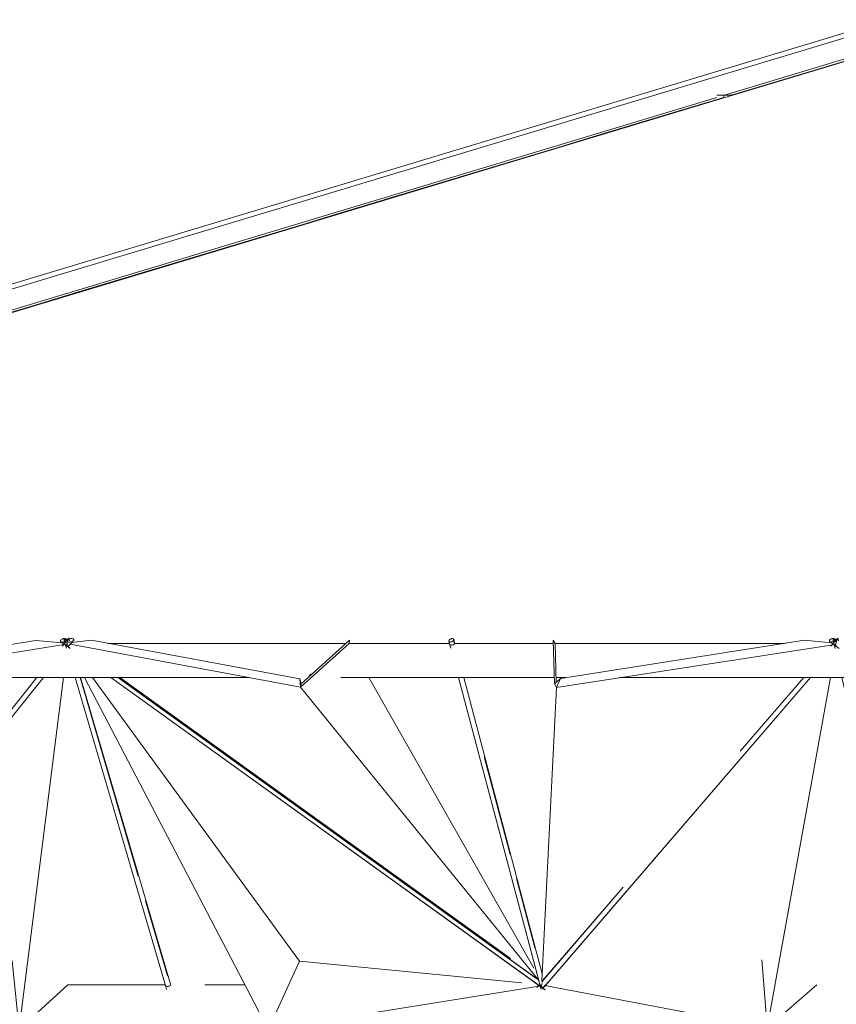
# Model space of a CAD drawing. Header units: inches. Extents: x 424 to 2043, y -237 to 445.
# Tile 294 of 656: x 677 to 687, y 224 to 235. Entities that reach past the tile are written whole.
import ezdxf

# ---------------------------------------------------------------- set-up
doc = ezdxf.new("R2010")
doc.units = ezdxf.units.IN
doc.header["$MEASUREMENT"] = 0
for name, color, linetype, lineweight in [('A-FLOR', 192, 'Continuous', 9), ('A-GENM', 13, 'Continuous', 9), ('A-GLAZ-CURT', 52, 'Continuous', 9), ('A-GLAZ-CWMG', 51, 'Continuous', 9), ('A-ROOF', 132, 'Continuous', 9)]:
    doc.layers.add(name, color=color, linetype=linetype, lineweight=lineweight)

# ---------------------------------------------------------------- blocks, each defined once
blk = doc.blocks.new('Generic Models 2 - Generic Models 2-140614-North')
at = {"layer": 'A-GENM'}
for p, q in [((104.464, 24.91), (80.826, 17.788)), ((104.609, 24.896), (81.016, 17.788)), ((102.541, 24.026), (104.572, 24.638)), ((81.335, 17.637), (102.453, 24))]:
    blk.add_line(p, q, dxfattribs=at)
blk = doc.blocks.new('Rectangular Mullion - 50 x 150mm-137298-North')
at = {"layer": 'A-GLAZ-CWMG'}
blk.add_line((104.147, 24.485), (103.639, 24.332), dxfattribs=at)
blk = doc.blocks.new('Rectangular Mullion - 50 x 150mm-137299-North')
at = {"layer": 'A-GLAZ-CWMG'}
blk.add_line((103.131, 24.179), (102.623, 24.026), dxfattribs=at)
blk = doc.blocks.new('Rectangular Mullion - 50 x 150mm-137300-North')
at = {"layer": 'A-GLAZ-CWMG'}
blk.add_line((102.535, 24), (102.115, 23.873), dxfattribs=at)
blk = doc.blocks.new('Rectangular Mullion - 50 x 150mm-137301-North')
at = {"layer": 'A-GLAZ-CWMG'}
blk.add_line((102.115, 23.873), (101.607, 23.72), dxfattribs=at)
blk = doc.blocks.new('Rectangular Mullion - 50 x 150mm-137302-North')
at = {"layer": 'A-GLAZ-CWMG'}
blk.add_line((95.513, 21.884), (95.005, 21.731), dxfattribs=at)
blk = doc.blocks.new('Rectangular Mullion - 50 x 150mm-137303-North')
at = {"layer": 'A-GLAZ-CWMG'}
blk.add_line((94.57, 21.6), (94.498, 21.578), dxfattribs=at)
blk = doc.blocks.new('Rectangular Mullion - 50 x 150mm-137304-North')
at = {"layer": 'A-GLAZ-CWMG'}
blk.add_line((94.498, 21.578), (93.99, 21.425), dxfattribs=at)
blk = doc.blocks.new('Rectangular Mullion - 50 x 150mm-137309-North')
at = {"layer": 'A-GLAZ-CWMG'}
blk.add_line((95.005, 21.731), (94.57, 21.6), dxfattribs=at)
blk = doc.blocks.new('Rectangular Mullion - 50 x 150mm-137349-North')
at = {"layer": 'A-GLAZ-CWMG'}
for p in [(102.631, 24.022), (102.642, 24.025)]:
    blk.add_line(p, (102.631, 24.025), dxfattribs=at)
blk = doc.blocks.new('Rectangular Mullion - 50 x 150mm-137363-North')
at = {"layer": 'A-GLAZ-CWMG'}
for p, q in [((102.535, 24.025), (102.453, 24.025)), ((102.535, 23.993), (102.535, 24.025)), ((102.615, 24.025), (102.535, 24.025)), ((102.615, 24.025), (102.615, 24.017))]:
    blk.add_line(p, q, dxfattribs=at)
blk = doc.blocks.new('Rectangular Mullion - 50 x 150mm-137437-North')
at = {"layer": 'A-GLAZ-CWMG'}
for p, q in [((102.532, 24.026), (102.615, 24.026)), ((102.615, 24.026), (102.631, 24.026)), ((102.615, 24.026), (102.615, 24.017)), ((102.631, 24.026), (102.631, 24.022))]:
    blk.add_line(p, q, dxfattribs=at)
blk = doc.blocks.new('Family2 - Family2-157027-North')
at = {"layer": 'A-GLAZ-CURT'}
for p, q in [((94.85, 17.661), (94.812, 17.612)), ((94.849, 17.658), (94.827, 17.631)), ((94.855, 17.635), (94.849, 17.658)), ((94.862, 17.631), (94.854, 17.66)), ((94.797, 17.594), (94.777, 17.569)), ((91.657, 13.594), (94.556, 17.199)), ((94.479, 17.199), (93.678, 16.203)), ((94.791, 17.199), (94.269, 13.078)), ((94.791, 17.199), (94.269, 13.078)), ((94.927, 17.199), (95.986, 13.592)), ((95.667, 14.873), (94.984, 17.199)), ((96.044, 13.608), (94.989, 17.199)), ((92.735, 15.03), (91.616, 13.639)), ((96.01, 13.706), (95.752, 14.583)), ((94.189, 13.88), (94.269, 13.078)), ((94.269, 13.078), (94.189, 13.88)), ((91.593, 13.585), (91.653, 13.542)), ((94.269, 13.078), (91.651, 13.591)), ((94.269, 13.078), (91.651, 13.591)), ((94.269, 13.078), (94.842, 13.6)), ((94.269, 13.078), (94.842, 13.6)), ((95.986, 13.592), (96, 13.544)), ((96.049, 13.592), (96.044, 13.608)), ((92.129, 13.2), (97.206, 9.552)), ((97.137, 9.66), (92.211, 13.2)), ((96.736, 9.963), (92.231, 13.2)), ((95.078, 13.2), (97.118, 9.741)), ((96.101, 13.2), (97.15, 9.63)), ((97.182, 9.734), (96.164, 13.2)), ((97.144, 9.652), (94.269, 13.078)), ((97.144, 9.652), (94.269, 13.078)), ((96.551, 11.865), (96.311, 12.679)), ((96.956, 10.484), (96.929, 10.578)), ((97.203, 9.661), (97.2, 9.674))]:
    blk.add_line(p, q, dxfattribs=at)
blk.add_ellipse((96.015, 13.6), major_axis=(0.0288, 0.0085), ratio=0.69194, start_param=3.060806, end_param=5.476935, dxfattribs=at)
for points, knots in [([(94.849, 17.658), (94.848, 17.657), (94.847, 17.655), (94.845, 17.651), (94.844, 17.647), (94.843, 17.643), (94.841, 17.639), (94.84, 17.634), (94.839, 17.63), (94.838, 17.626), (94.837, 17.622), (94.836, 17.619), (94.835, 17.615), (94.834, 17.611), (94.833, 17.607), (94.833, 17.603), (94.832, 17.599), (94.831, 17.595), (94.83, 17.591), (94.83, 17.587), (94.829, 17.583), (94.829, 17.58), (94.829, 17.579)], [0, 0, 0, 0, 0.0416667, 0.0833333, 0.125, 0.1458333, 0.1666667, 0.2083333, 0.2291667, 0.25, 0.2708333, 0.2916667, 0.3125, 0.3333333, 0.3541667, 0.375, 0.3958333, 0.4166667, 0.4375, 0.4583333, 0.4791667, 0.4980904, 0.4980904, 0.4980904, 0.4980904]), ([(94.854, 17.66), (94.854, 17.66), (94.853, 17.661), (94.853, 17.662), (94.852, 17.662), (94.851, 17.662), (94.85, 17.661), (94.849, 17.659), (94.849, 17.658)], [0.807618, 0.807618, 0.807618, 0.807618, 0.8333333, 0.8541667, 0.875, 0.9166667, 0.9583333, 1, 1, 1, 1]), ([(94.828, 17.572), (94.828, 17.572), (94.827, 17.57), (94.827, 17.568), (94.827, 17.565), (94.827, 17.563), (94.826, 17.563)], [0.53695113, 0.53695113, 0.53695113, 0.53695113, 0.54166667, 0.5625, 0.58333333, 0.5933141, 0.5933141, 0.5933141, 0.5933141]), ([(97.152, 9.626), (97.151, 9.627), (97.15, 9.629), (97.15, 9.631), (97.149, 9.633)], [0.77676599, 0.77676599, 0.77676599, 0.77676599, 0.79166667, 0.8255506, 0.8255506, 0.8255506, 0.8255506]), ([(97.153, 9.622), (97.153, 9.623), (97.152, 9.624), (97.152, 9.625), (97.152, 9.626)], [0.75, 0.75, 0.75, 0.75, 0.77083333, 0.77554916, 0.77554916, 0.77554916, 0.77554916]), ([(97.168, 9.593), (97.168, 9.594), (97.166, 9.596), (97.165, 9.599), (97.164, 9.599)], [0.58333333, 0.58333333, 0.58333333, 0.58333333, 0.60416667, 0.62112109, 0.62112109, 0.62112109, 0.62112109]), ([(97.178, 9.58), (97.177, 9.581), (97.176, 9.582), (97.175, 9.584), (97.174, 9.585)], [0.50785841, 0.50785841, 0.50785841, 0.50785841, 0.52083333, 0.53778775, 0.53778775, 0.53778775, 0.53778775])]:
    blk.add_open_spline(points, degree=3, knots=knots, dxfattribs=at)
for points in [[(94.828, 17.579), (94.828, 17.578), (94.828, 17.578), (94.828, 17.577)], [(97.16, 9.607), (97.159, 9.61), (97.157, 9.612), (97.156, 9.614)]]:
    blk.add_open_spline(points, degree=3, dxfattribs=at)
blk = doc.blocks.new('Family2 - Family2-157029-North')
at = {"layer": 'A-GLAZ-CURT'}
for p, q in [((100.401, 13.64), (100.398, 13.637)), ((100.418, 13.661), (100.401, 13.64)), ((100.364, 13.594), (100.342, 13.567)), ((97.224, 9.594), (100.124, 13.2)), ((100.047, 13.2), (99.336, 12.316)), ((100.348, 13.2), (99.739, 9.09)), ((100.348, 13.2), (99.739, 9.09)), ((100.482, 13.2), (101.437, 9.592)), ((101.495, 9.608), (100.544, 13.2)), ((100.76, 12.362), (100.64, 12.815)), ((101.112, 11.034), (100.892, 11.863)), ((98.284, 11.008), (97.182, 9.637)), ((101.423, 9.857), (101.262, 10.465)), ((99.679, 9.887), (99.739, 9.09)), ((99.739, 9.09), (99.679, 9.887)), ((97.159, 9.586), (97.219, 9.541)), ((99.739, 9.09), (97.216, 9.592)), ((99.739, 9.09), (97.216, 9.592)), ((99.739, 9.09), (100.326, 9.6)), ((99.739, 9.09), (100.326, 9.6)), ((100.326, 9.6), (100.327, 9.622)), ((101.437, 9.592), (101.45, 9.542)), ((101.499, 9.592), (101.495, 9.608)), ((97.674, 9.2), (102.539, 5.552)), ((102.475, 5.66), (97.754, 9.2)), ((102.147, 5.921), (97.774, 9.2)), ((100.547, 9.2), (102.456, 5.744)), ((101.541, 9.2), (102.486, 5.631)), ((101.913, 8.009), (101.597, 9.2)), ((102.52, 5.739), (101.603, 9.2)), ((102.482, 5.652), (99.739, 9.09)), ((102.482, 5.652), (99.739, 9.09)), ((102.231, 6.808), (102.155, 7.095)), ((102.54, 5.663), (102.537, 5.673))]:
    blk.add_line(p, q, dxfattribs=at)
blk.add_ellipse((101.466, 9.6), major_axis=(0.029, 0.0077), ratio=0.685324, start_param=3.054128, end_param=5.410322, dxfattribs=at)
for points, knots in [([(100.405, 13.627), (100.405, 13.626), (100.404, 13.624), (100.403, 13.622), (100.403, 13.621)], [0.25, 0.25, 0.25, 0.25, 0.27083333, 0.28460931, 0.28460931, 0.28460931, 0.28460931]), ([(100.393, 13.566), (100.393, 13.565), (100.392, 13.564), (100.392, 13.563), (100.392, 13.563)], [0.57661236, 0.57661236, 0.57661236, 0.57661236, 0.58333333, 0.59389478, 0.59389478, 0.59389478, 0.59389478]), ([(100.398, 13.597), (100.398, 13.596), (100.397, 13.595), (100.397, 13.592), (100.396, 13.59), (100.396, 13.59)], [0.40994569, 0.40994569, 0.40994569, 0.40994569, 0.41666667, 0.4375, 0.44456484, 0.44456484, 0.44456484, 0.44456484]), ([(100.401, 13.613), (100.401, 13.613), (100.401, 13.611), (100.4, 13.608), (100.399, 13.605), (100.399, 13.604)], [0.32661236, 0.32661236, 0.32661236, 0.32661236, 0.33333333, 0.35416667, 0.37455599, 0.37455599, 0.37455599, 0.37455599]), ([(102.489, 5.622), (102.489, 5.623), (102.488, 5.625), (102.487, 5.629), (102.486, 5.632), (102.486, 5.634)], [0.75, 0.75, 0.75, 0.75, 0.77083333, 0.79166667, 0.82531762, 0.82531762, 0.82531762, 0.82531762]), ([(102.503, 5.593), (102.503, 5.595), (102.501, 5.597), (102.5, 5.599), (102.499, 5.6)], [0.58333333, 0.58333333, 0.58333333, 0.58333333, 0.60416667, 0.62100421, 0.62100421, 0.62100421, 0.62100421]), ([(102.512, 5.581), (102.512, 5.581), (102.51, 5.583), (102.509, 5.585), (102.509, 5.586)], [0.50837532, 0.50837532, 0.50837532, 0.50837532, 0.52083333, 0.53767088, 0.53767088, 0.53767088, 0.53767088])]:
    blk.add_open_spline(points, degree=3, knots=knots, dxfattribs=at)
for points in [[(100.409, 13.641), (100.408, 13.64), (100.408, 13.638), (100.407, 13.636)], [(100.413, 13.652), (100.412, 13.651), (100.412, 13.649), (100.411, 13.648)], [(100.395, 13.579), (100.394, 13.579), (100.394, 13.578), (100.394, 13.577)], [(102.495, 5.608), (102.494, 5.61), (102.493, 5.612), (102.492, 5.615)]]:
    blk.add_open_spline(points, degree=3, dxfattribs=at)
blk = doc.blocks.new('Family2 - Family2-157030-North')
at = {"layer": 'A-GLAZ-CURT'}
for p, q in [((103.869, 17.662), (103.827, 17.614)), ((103.867, 17.659), (103.844, 17.632)), ((103.872, 17.637), (103.867, 17.659)), ((103.878, 17.632), (103.872, 17.661)), ((103.811, 17.595), (103.788, 17.568)), ((100.441, 13.593), (103.549, 17.199)), ((103.47, 17.199), (102.726, 16.337)), ((103.784, 17.199), (103.042, 13.098)), ((103.784, 17.199), (103.042, 13.098)), ((103.919, 17.199), (104.769, 13.593)), ((104.232, 16.114), (103.975, 17.199)), ((104.828, 13.607), (103.98, 17.199)), ((104.773, 13.817), (104.46, 15.144)), ((101.353, 14.743), (100.402, 13.64)), ((102.978, 13.891), (103.042, 13.098)), ((103.042, 13.098), (102.978, 13.891)), ((100.375, 13.586), (100.437, 13.54)), ((103.042, 13.098), (100.434, 13.592)), ((103.042, 13.098), (100.434, 13.592)), ((103.042, 13.098), (103.626, 13.6)), ((103.042, 13.098), (103.626, 13.6)), ((104.769, 13.593), (104.781, 13.542)), ((104.832, 13.59), (104.828, 13.607)), ((100.89, 13.2), (105.756, 9.552)), ((105.695, 9.659), (100.972, 13.2)), ((105.428, 9.873), (100.99, 13.2)), ((103.838, 13.2), (105.678, 9.74)), ((104.862, 13.2), (105.704, 9.632)), ((105.742, 9.732), (104.924, 13.2)), ((105.699, 9.653), (103.042, 13.098)), ((105.699, 9.653), (103.042, 13.098)), ((104.999, 12.86), (104.988, 12.905)), ((105.641, 10.138), (105.536, 10.584)), ((105.758, 9.662), (105.756, 9.673))]:
    blk.add_line(p, q, dxfattribs=at)
blk.add_ellipse((104.799, 13.6), major_axis=(0.0292, 0.0069), ratio=0.678159, start_param=3.08954, end_param=5.445734, dxfattribs=at)
for points, knots in [([(103.867, 17.659), (103.866, 17.658), (103.865, 17.656), (103.864, 17.652), (103.862, 17.648), (103.86, 17.644), (103.859, 17.64), (103.858, 17.636), (103.856, 17.631), (103.855, 17.628), (103.854, 17.624), (103.853, 17.62), (103.852, 17.616), (103.851, 17.612), (103.85, 17.608), (103.849, 17.604), (103.848, 17.6), (103.847, 17.596), (103.846, 17.592), (103.845, 17.588), (103.844, 17.584), (103.843, 17.581), (103.843, 17.58)], [0, 0, 0, 0, 0.0416667, 0.0833333, 0.125, 0.1458333, 0.1666667, 0.2083333, 0.2291667, 0.25, 0.2708333, 0.2916667, 0.3125, 0.3333333, 0.3541667, 0.375, 0.3958333, 0.4166667, 0.4375, 0.4583333, 0.4791667, 0.4979669, 0.4979669, 0.4979669, 0.4979669]), ([(103.872, 17.661), (103.872, 17.661), (103.871, 17.662), (103.871, 17.662), (103.871, 17.663), (103.87, 17.663), (103.869, 17.662), (103.868, 17.66), (103.867, 17.659)], [0.8167645, 0.8167645, 0.8167645, 0.8167645, 0.8333333, 0.8541667, 0.875, 0.9166667, 0.9583333, 1, 1, 1, 1]), ([(103.842, 17.571), (103.841, 17.57), (103.841, 17.568), (103.841, 17.566), (103.84, 17.564), (103.84, 17.563)], [0.54664117, 0.54664117, 0.54664117, 0.54664117, 0.5625, 0.58333333, 0.59398215, 0.59398215, 0.59398215, 0.59398215]), ([(105.707, 9.622), (105.706, 9.623), (105.706, 9.626), (105.704, 9.629), (105.704, 9.632), (105.703, 9.634)], [0.75, 0.75, 0.75, 0.75, 0.77083333, 0.79166667, 0.82520287, 0.82520287, 0.82520287, 0.82520287]), ([(105.721, 9.594), (105.72, 9.595), (105.719, 9.597), (105.717, 9.599), (105.717, 9.6)], [0.58333333, 0.58333333, 0.58333333, 0.58333333, 0.60416667, 0.62095119, 0.62095119, 0.62095119, 0.62095119]), ([(105.729, 9.581), (105.729, 9.582), (105.727, 9.583), (105.726, 9.585), (105.726, 9.586)], [0.50832082, 0.50832082, 0.50832082, 0.50832082, 0.52083333, 0.53761785, 0.53761785, 0.53761785, 0.53761785])]:
    blk.add_open_spline(points, degree=3, knots=knots, dxfattribs=at)
for points in [[(103.843, 17.58), (103.843, 17.579), (103.843, 17.578), (103.843, 17.578)], [(105.713, 9.608), (105.712, 9.61), (105.711, 9.613), (105.71, 9.615)]]:
    blk.add_open_spline(points, degree=3, dxfattribs=at)
blk = doc.blocks.new('Family2 - Family2-157049-North')
at = {"layer": 'A-GLAZ-CURT'}
for p, q in [((91.583, 13.629), (91.61, 13.545)), ((91.638, 13.552), (91.652, 13.543)), ((91.721, 13.2), (92.886, 9.591)), ((91.824, 13.058), (91.778, 13.2)), ((92.943, 9.609), (91.784, 13.2)), ((91.824, 13.2), (94.044, 9.07)), ((91.824, 13.2), (94.044, 9.07)), ((94.404, 9.873), (91.919, 13.2)), ((92.129, 13.2), (97.16, 9.585)), ((97.139, 9.659), (92.21, 13.2)), ((96.736, 9.963), (92.231, 13.2)), ((92.574, 10.732), (92.149, 12.049)), ((94.404, 9.873), (94.044, 9.07)), ((94.044, 9.07), (94.404, 9.873)), ((94.761, 9.838), (94.404, 9.873)), ((97.131, 9.606), (95.135, 9.802)), ((92.886, 9.591), (92.901, 9.544)), ((92.948, 9.594), (92.943, 9.609)), ((94.044, 9.07), (97.15, 9.584)), ((94.044, 9.07), (97.15, 9.584)), ((97.148, 9.594), (97.128, 9.566)), ((97.2, 9.563), (97.223, 9.594)), ((97.196, 9.557), (97.199, 9.561)), ((93.012, 9.2), (94.192, 5.544)), ((93.28, 8.544), (93.069, 9.2)), ((94.19, 5.745), (93.075, 9.2)), ((94.215, 5.562), (96.929, 9.2)), ((96.854, 9.2), (95.9, 7.922)), ((94.194, 5.646), (94.044, 9.07)), ((94.194, 5.646), (94.044, 9.07)), ((95.426, 7.286), (94.213, 5.66)), ((93.795, 6.949), (93.707, 7.222)), ((94.12, 5.941), (93.972, 6.402)), ((94.216, 5.663), (94.213, 5.674)), ((94.211, 5.557), (94.213, 5.561))]:
    blk.add_line(p, q, dxfattribs=at)
blk.add_ellipse((92.914, 9.6), major_axis=(0.0286, 0.0092), ratio=0.69804, start_param=3.025759, end_param=5.381954, dxfattribs=at)
for points, knots in [([(91.613, 13.577), (91.613, 13.577), (91.614, 13.575), (91.616, 13.573), (91.617, 13.573)], [0.50812723, 0.50812723, 0.50812723, 0.50812723, 0.52083333, 0.53778775, 0.53778775, 0.53778775, 0.53778775]), ([(91.623, 13.566), (91.624, 13.565), (91.625, 13.563), (91.627, 13.562), (91.628, 13.561)], [0.58333333, 0.58333333, 0.58333333, 0.58333333, 0.60416667, 0.62112109, 0.62112109, 0.62112109, 0.62112109]), ([(94.192, 5.562), (94.192, 5.563), (94.192, 5.564), (94.192, 5.567), (94.192, 5.569), (94.192, 5.57)], [0.40258217, 0.40258217, 0.40258217, 0.40258217, 0.41666667, 0.4375, 0.45167192, 0.45167192, 0.45167192, 0.45167192])]:
    blk.add_open_spline(points, degree=3, knots=knots, dxfattribs=at)
for points in [[(97.16, 9.585), (97.161, 9.584), (97.161, 9.584), (97.162, 9.584)], [(94.195, 5.592), (94.195, 5.593), (94.195, 5.594), (94.195, 5.594)], [(94.198, 5.609), (94.198, 5.61), (94.198, 5.61), (94.198, 5.611)], [(94.201, 5.625), (94.201, 5.625), (94.201, 5.626), (94.201, 5.626)]]:
    blk.add_open_spline(points, degree=3, dxfattribs=at)
blk = doc.blocks.new('Family2 - Family2-157050-North')
at = {"layer": 'A-GLAZ-CURT'}
for p, q in [((94.821, 17.636), (94.799, 17.652)), ((94.8, 17.63), (94.825, 17.544)), ((94.835, 17.641), (94.825, 17.648)), ((94.855, 17.552), (94.87, 17.542)), ((94.927, 17.199), (95.986, 13.592)), ((95.667, 14.873), (94.984, 17.199)), ((96.044, 13.608), (94.989, 17.199)), ((95.036, 17.199), (97.192, 13.077)), ((95.036, 17.199), (97.192, 13.077)), ((97.557, 13.877), (95.13, 17.199)), ((95.347, 17.199), (100.376, 13.585)), ((100.34, 13.67), (95.429, 17.199)), ((100.033, 13.906), (95.45, 17.199)), ((96.01, 13.706), (95.752, 14.583)), ((97.557, 13.877), (97.192, 13.077)), ((97.192, 13.077), (97.557, 13.877)), ((100.164, 13.624), (97.557, 13.877)), ((95.986, 13.592), (96, 13.544)), ((96.049, 13.592), (96.044, 13.608)), ((97.192, 13.077), (100.367, 13.585)), ((97.192, 13.077), (100.367, 13.585)), ((100.364, 13.594), (100.342, 13.567)), ((100.409, 13.555), (100.44, 13.594)), ((96.101, 13.2), (97.176, 9.543)), ((97.182, 9.734), (96.164, 13.2)), ((97.193, 9.555), (100.124, 13.2)), ((100.047, 13.2), (99.336, 12.316)), ((97.182, 9.644), (97.192, 13.077)), ((97.182, 9.644), (97.192, 13.077)), ((96.551, 11.865), (96.311, 12.679)), ((98.284, 11.008), (97.2, 9.661)), ((96.956, 10.484), (96.929, 10.578)), ((97.203, 9.661), (97.2, 9.674))]:
    blk.add_line(p, q, dxfattribs=at)
blk.add_ellipse((96.015, 13.6), major_axis=(0.0288, 0.0085), ratio=0.69194, start_param=3.060806, end_param=5.476935, dxfattribs=at)
for points, knots in [([(94.83, 17.644), (94.828, 17.646), (94.824, 17.648), (94.82, 17.651), (94.817, 17.653), (94.814, 17.654), (94.811, 17.655), (94.808, 17.656), (94.806, 17.656), (94.803, 17.656), (94.801, 17.654), (94.8, 17.653), (94.799, 17.652)], [0.6666667, 0.6666667, 0.6666667, 0.6666667, 0.7083333, 0.75, 0.7708333, 0.7916667, 0.8333333, 0.8541667, 0.875, 0.9166667, 0.9583333, 1, 1, 1, 1]), ([(94.799, 17.652), (94.799, 17.651), (94.798, 17.649), (94.797, 17.645), (94.798, 17.641), (94.798, 17.637), (94.799, 17.633), (94.8, 17.629), (94.802, 17.625), (94.803, 17.622), (94.803, 17.62), (94.804, 17.62)], [0, 0, 0, 0, 0.0416667, 0.0833333, 0.125, 0.1458333, 0.1666667, 0.2083333, 0.2291667, 0.25, 0.2597151, 0.2597151, 0.2597151, 0.2597151]), ([(94.829, 17.578), (94.83, 17.577), (94.831, 17.575), (94.833, 17.574), (94.833, 17.573)], [0.50440811, 0.50440811, 0.50440811, 0.50440811, 0.52083333, 0.53773843, 0.53773843, 0.53773843, 0.53773843]), ([(94.839, 17.566), (94.84, 17.565), (94.842, 17.563), (94.844, 17.562), (94.844, 17.561)], [0.58333333, 0.58333333, 0.58333333, 0.58333333, 0.60416667, 0.62107176, 0.62107176, 0.62107176, 0.62107176]), ([(100.374, 13.587), (100.375, 13.586), (100.376, 13.585), (100.377, 13.584), (100.378, 13.584), (100.378, 13.584)], [-0.74034155, -0.74034155, -0.74034155, -0.74034155, -0.70833333, -0.6875, -0.6768426, -0.6768426, -0.6768426, -0.6768426]), ([(97.177, 9.562), (97.177, 9.563), (97.177, 9.565), (97.177, 9.567), (97.177, 9.569), (97.177, 9.57)], [0.40269719, 0.40269719, 0.40269719, 0.40269719, 0.41666667, 0.4375, 0.45168712, 0.45168712, 0.45168712, 0.45168712])]:
    blk.add_open_spline(points, degree=3, knots=knots, dxfattribs=at)
for points in [[(97.181, 9.593), (97.181, 9.593), (97.181, 9.594), (97.181, 9.595)], [(97.184, 9.609), (97.184, 9.61), (97.184, 9.61), (97.185, 9.611)], [(97.188, 9.625), (97.188, 9.625), (97.188, 9.626), (97.188, 9.626)]]:
    blk.add_open_spline(points, degree=3, dxfattribs=at)
blk = doc.blocks.new('Family2 - Family2-157053-North')
at = {"layer": 'A-GLAZ-CURT'}
for p, q in [((100.368, 13.631), (100.391, 13.543)), ((100.421, 13.552), (100.437, 13.54)), ((100.482, 13.2), (101.437, 9.592)), ((101.495, 9.608), (100.544, 13.2)), ((100.587, 13.2), (102.585, 9.089)), ((100.587, 13.2), (102.585, 9.089)), ((102.962, 9.884), (100.679, 13.2)), ((100.89, 13.2), (105.711, 9.586)), ((105.696, 9.657), (100.97, 13.2)), ((105.428, 9.873), (100.99, 13.2)), ((100.76, 12.362), (100.64, 12.815)), ((101.112, 11.034), (100.892, 11.863)), ((101.423, 9.857), (101.262, 10.465)), ((102.962, 9.884), (102.585, 9.089)), ((102.585, 9.089), (102.962, 9.884)), ((105.637, 9.611), (102.962, 9.884)), ((101.437, 9.592), (101.45, 9.542)), ((101.499, 9.592), (101.495, 9.608)), ((102.585, 9.089), (105.701, 9.584)), ((102.585, 9.089), (105.701, 9.584)), ((105.699, 9.595), (105.675, 9.565)), ((105.751, 9.563), (105.776, 9.594)), ((105.745, 9.555), (105.75, 9.562)), ((101.541, 9.2), (102.51, 5.542)), ((101.913, 8.009), (101.597, 9.2)), ((102.52, 5.739), (101.603, 9.2)), ((102.534, 5.563), (105.459, 9.2)), ((105.382, 9.2), (104.696, 8.347)), ((102.518, 5.646), (102.585, 9.089)), ((102.518, 5.646), (102.585, 9.089)), ((102.231, 6.808), (102.155, 7.095)), ((103.553, 6.925), (102.536, 5.661)), ((102.54, 5.663), (102.537, 5.673)), ((102.528, 5.555), (102.533, 5.561))]:
    blk.add_line(p, q, dxfattribs=at)
blk.add_ellipse((101.466, 9.6), major_axis=(0.029, 0.0077), ratio=0.685324, start_param=3.054128, end_param=5.410322, dxfattribs=at)
for points, knots in [([(100.396, 13.578), (100.396, 13.577), (100.397, 13.576), (100.399, 13.574), (100.399, 13.573)], [0.50873304, 0.50873304, 0.50873304, 0.50873304, 0.52083333, 0.53761785, 0.53761785, 0.53761785, 0.53761785]), ([(100.405, 13.567), (100.406, 13.566), (100.408, 13.564), (100.409, 13.562), (100.41, 13.562)], [0.58333333, 0.58333333, 0.58333333, 0.58333333, 0.60416667, 0.62095119, 0.62095119, 0.62095119, 0.62095119]), ([(105.709, 9.588), (105.71, 9.587), (105.711, 9.586), (105.712, 9.585), (105.713, 9.585), (105.713, 9.584)], [-0.74044067, -0.74044067, -0.74044067, -0.74044067, -0.70833333, -0.6875, -0.67750129, -0.67750129, -0.67750129, -0.67750129]), ([(102.511, 5.565), (102.511, 5.566), (102.511, 5.568), (102.512, 5.57), (102.512, 5.57)], [0.41666667, 0.41666667, 0.41666667, 0.41666667, 0.4375, 0.45138143, 0.45138143, 0.45138143, 0.45138143])]:
    blk.add_open_spline(points, degree=3, knots=knots, dxfattribs=at)
for points in [[(102.516, 5.593), (102.516, 5.594), (102.516, 5.595), (102.516, 5.595)], [(102.519, 5.61), (102.519, 5.611), (102.519, 5.611), (102.52, 5.612)], [(102.523, 5.626), (102.523, 5.627), (102.523, 5.627), (102.523, 5.627)]]:
    blk.add_open_spline(points, degree=3, dxfattribs=at)
blk = doc.blocks.new('Family2 - Family2-157054-North')
at = {"layer": 'A-GLAZ-CURT'}
for p, q in [((103.837, 17.637), (103.817, 17.652)), ((103.817, 17.632), (103.838, 17.542)), ((103.851, 17.641), (103.841, 17.648)), ((103.869, 17.552), (103.887, 17.539)), ((103.919, 17.199), (104.769, 13.593)), ((104.232, 16.114), (103.975, 17.199)), ((104.828, 13.607), (103.98, 17.199)), ((104.03, 17.199), (105.965, 13.097)), ((104.03, 17.199), (105.965, 13.097)), ((106.032, 14.355), (104.121, 17.199)), ((104.339, 17.199), (109.159, 13.586)), ((109.147, 13.656), (104.421, 17.199)), ((108.931, 13.832), (104.439, 17.199)), ((104.773, 13.817), (104.46, 15.144)), ((109.133, 13.606), (106.353, 13.887)), ((104.769, 13.593), (104.781, 13.542)), ((104.832, 13.59), (104.828, 13.607)), ((106.207, 13.6), (105.965, 13.097)), ((105.965, 13.097), (106.207, 13.6)), ((105.965, 13.097), (109.149, 13.584)), ((105.965, 13.097), (109.149, 13.584)), ((109.147, 13.595), (109.121, 13.566)), ((109.19, 13.554), (109.224, 13.593)), ((104.862, 13.2), (105.725, 9.541)), ((105.742, 9.732), (104.924, 13.2)), ((105.741, 9.553), (108.885, 13.2)), ((108.806, 13.2), (108.063, 12.339)), ((105.737, 9.644), (105.965, 13.097)), ((105.737, 9.644), (105.965, 13.097)), ((104.999, 12.86), (104.988, 12.905)), ((106.762, 10.829), (105.755, 9.662)), ((105.641, 10.138), (105.536, 10.584)), ((105.759, 9.661), (105.756, 9.673))]:
    blk.add_line(p, q, dxfattribs=at)
blk.add_ellipse((104.799, 13.6), major_axis=(0.0292, 0.0069), ratio=0.678159, start_param=3.08954, end_param=5.445734, dxfattribs=at)
for points, knots in [([(103.844, 17.646), (103.843, 17.646), (103.841, 17.648), (103.837, 17.651), (103.834, 17.652), (103.831, 17.654), (103.829, 17.655), (103.826, 17.656), (103.824, 17.656), (103.821, 17.656), (103.819, 17.654), (103.818, 17.653), (103.817, 17.652)], [0.6860807, 0.6860807, 0.6860807, 0.6860807, 0.7083333, 0.75, 0.7708333, 0.7916667, 0.8333333, 0.8541667, 0.875, 0.9166667, 0.9583333, 1, 1, 1, 1]), ([(103.817, 17.652), (103.817, 17.651), (103.816, 17.649), (103.815, 17.645), (103.815, 17.641), (103.816, 17.638), (103.816, 17.634), (103.817, 17.63), (103.819, 17.626), (103.819, 17.623), (103.82, 17.622)], [0, 0, 0, 0, 0.0416667, 0.0833333, 0.125, 0.1458333, 0.1666667, 0.2083333, 0.2291667, 0.25, 0.25, 0.25, 0.25]), ([(103.844, 17.579), (103.844, 17.578), (103.846, 17.576), (103.847, 17.575), (103.848, 17.574)], [0.50481919, 0.50481919, 0.50481919, 0.50481919, 0.52083333, 0.53756916, 0.53756916, 0.53756916, 0.53756916]), ([(103.853, 17.567), (103.854, 17.566), (103.856, 17.564), (103.857, 17.563), (103.858, 17.562)], [0.58333333, 0.58333333, 0.58333333, 0.58333333, 0.60416667, 0.6209025, 0.6209025, 0.6209025, 0.6209025]), ([(109.156, 13.588), (109.157, 13.587), (109.158, 13.586), (109.16, 13.585), (109.161, 13.585), (109.161, 13.585)], [-0.75, -0.75, -0.75, -0.75, -0.70833333, -0.6875, -0.6840897, -0.6840897, -0.6840897, -0.6840897]), ([(105.727, 9.565), (105.728, 9.566), (105.728, 9.568), (105.728, 9.57), (105.728, 9.571)], [0.41666667, 0.41666667, 0.41666667, 0.41666667, 0.4375, 0.45139858, 0.45139858, 0.45139858, 0.45139858])]:
    blk.add_open_spline(points, degree=3, knots=knots, dxfattribs=at)
for points in [[(105.733, 9.593), (105.733, 9.594), (105.733, 9.595), (105.734, 9.596)], [(105.737, 9.611), (105.737, 9.611), (105.737, 9.612), (105.738, 9.612)], [(105.742, 9.626), (105.742, 9.627), (105.742, 9.627), (105.742, 9.628)]]:
    blk.add_open_spline(points, degree=3, dxfattribs=at)

msp = doc.modelspace()

# ---------------------------------------------------------------- linework, layer by layer
at = {"layer": 'A-FLOR'}
for p, q in [((677.874, 223.848), (679.015, 223.848)), ((679.478, 223.848), (679.95, 223.848))]:
    msp.add_line(p, q, dxfattribs=at)
at = {"layer": 'A-GLAZ-CURT'}
for p, q in [((674.598, 227.314), (677.832, 227.834)), ((674.598, 227.314), (677.832, 227.834)), ((677.499, 227.884), (674.645, 227.419)), ((677.81, 227.855), (677.499, 227.884)), ((677.793, 227.866), (677.842, 227.833)), ((677.828, 227.842), (677.809, 227.818)), ((677.841, 227.834), (677.902, 227.79)), ((677.867, 227.889), (677.845, 227.864)), ((677.866, 227.889), (677.849, 227.901)), ((677.854, 227.888), (677.853, 227.884)), ((677.859, 227.879), (677.853, 227.884)), ((677.875, 227.804), (677.905, 227.842)), ((680.603, 227.334), (677.901, 227.839)), ((680.603, 227.334), (677.901, 227.839)), ((677.906, 227.842), (677.94, 227.881)), ((677.922, 227.861), (678.15, 227.885)), ((678.15, 227.885), (680.593, 227.435)), ((680.603, 227.334), (681.173, 227.848)), ((680.603, 227.334), (681.173, 227.848)), ((681.175, 227.885), (680.61, 227.374)), ((681.173, 227.848), (681.175, 227.885)), ((682.342, 227.874), (682.35, 227.841)), ((682.342, 227.874), (682.35, 227.841)), ((682.35, 227.841), (682.363, 227.792)), ((682.35, 227.841), (682.363, 227.792)), ((682.406, 227.848), (682.396, 227.885)), ((682.406, 227.848), (682.396, 227.885)), ((682.408, 227.856), (682.398, 227.896)), ((682.408, 227.856), (682.398, 227.896)), ((682.413, 227.838), (682.408, 227.856)), ((682.413, 227.838), (682.408, 227.856)), ((683.586, 227.848), (683.565, 227.885)), ((683.565, 227.885), (683.582, 227.375)), ((683.601, 227.392), (683.586, 227.848)), ((683.601, 227.392), (683.586, 227.848)), ((683.603, 227.333), (686.846, 227.833)), ((683.603, 227.333), (686.846, 227.833)), ((686.512, 227.885), (683.652, 227.437)), ((686.827, 227.855), (686.512, 227.885)), ((686.808, 227.869), (686.856, 227.834)), ((686.843, 227.844), (686.82, 227.817)), ((686.854, 227.835), (686.918, 227.787)), ((686.884, 227.89), (686.861, 227.865)), ((686.882, 227.889), (686.865, 227.901)), ((686.87, 227.89), (686.868, 227.885)), ((686.875, 227.88), (686.868, 227.885)), ((674.658, 223.804), (677.588, 227.447)), ((677.511, 227.447), (676.71, 226.451)), ((678.379, 227.447), (683.455, 223.8)), ((683.339, 223.943), (678.462, 227.447)), ((683.065, 224.154), (678.481, 227.447)), ((680.697, 227.453), (680.724, 227.488)), ((680.724, 227.488), (680.697, 227.453)), ((681.401, 227.448), (683.338, 224.044)), ((682.455, 227.448), (683.399, 223.881)), ((682.455, 227.448), (683.423, 223.791)), ((683.436, 223.977), (682.517, 227.448)), ((683.436, 223.977), (682.517, 227.448)), ((683.438, 223.802), (686.581, 227.448)), ((686.502, 227.448), (685.758, 226.585)), ((680.603, 227.334), (680.593, 227.435)), ((680.593, 227.435), (680.61, 227.374)), ((680.593, 227.435), (680.603, 227.334)), ((680.61, 227.374), (680.603, 227.334)), ((680.61, 227.374), (680.603, 227.334)), ((683.395, 223.899), (680.603, 227.334)), ((683.395, 223.899), (680.603, 227.334)), ((683.433, 223.893), (683.603, 227.333)), ((683.433, 223.893), (683.603, 227.333)), ((683.652, 227.437), (683.582, 227.375)), ((683.582, 227.375), (683.603, 227.333)), ((683.582, 227.375), (683.603, 227.333)), ((683.603, 227.333), (683.652, 227.437)), ((683.652, 227.437), (683.603, 227.333)), ((683.06, 225.376), (682.757, 226.521)), ((683.06, 225.376), (682.757, 226.521)), ((683.35, 224.282), (683.135, 225.093)), ((683.35, 224.282), (683.135, 225.093)), ((684.385, 224.992), (683.451, 223.909)), ((683.453, 223.911), (683.451, 223.92)), ((683.453, 223.911), (683.451, 223.92)), ((683.454, 223.908), (683.453, 223.911)), ((683.454, 223.908), (683.453, 223.911))]:
    msp.add_line(p, q, dxfattribs=at)
at = {"layer": 'A-GLAZ-CURT', "flags": 128}
for points in [[(677.789, 227.884), (677.792, 227.888), (677.797, 227.893), (677.803, 227.897), (677.81, 227.901), (677.817, 227.903), (677.824, 227.905), (677.832, 227.905), (677.839, 227.905), (677.842, 227.904)], [(677.888, 227.901), (677.891, 227.902), (677.899, 227.904), (677.907, 227.905), (677.915, 227.906), (677.922, 227.905), (677.929, 227.904), (677.934, 227.902), (677.939, 227.9), (677.942, 227.897), (677.944, 227.893), (677.944, 227.889), (677.942, 227.885)], [(682.344, 227.885), (682.347, 227.89), (682.352, 227.895), (682.358, 227.899), (682.364, 227.902), (682.371, 227.904), (682.378, 227.906), (682.384, 227.906), (682.39, 227.904), (682.394, 227.902), (682.397, 227.899), (682.398, 227.895), (682.398, 227.89), (682.396, 227.885)], [(682.344, 227.885), (682.347, 227.89), (682.352, 227.895), (682.358, 227.899), (682.364, 227.902), (682.371, 227.904), (682.378, 227.906), (682.384, 227.906), (682.39, 227.904), (682.394, 227.902), (682.397, 227.899), (682.398, 227.895), (682.398, 227.89), (682.396, 227.885)], [(686.804, 227.885), (686.808, 227.89), (686.812, 227.894), (686.818, 227.898), (686.825, 227.901), (686.832, 227.904), (686.84, 227.905), (686.847, 227.906), (686.854, 227.905), (686.86, 227.904), (686.865, 227.901)], [(677.853, 227.884), (677.85, 227.879), (677.845, 227.874), (677.839, 227.87), (677.832, 227.867), (677.825, 227.864), (677.817, 227.863), (677.81, 227.862), (677.803, 227.863), (677.797, 227.864), (677.793, 227.867), (677.789, 227.87), (677.788, 227.874), (677.788, 227.879), (677.789, 227.884)], [(677.842, 227.904), (677.844, 227.903), (677.848, 227.902)], [(677.942, 227.885), (677.939, 227.881), (677.935, 227.877), (677.93, 227.873), (677.923, 227.87), (677.916, 227.868), (677.908, 227.866), (677.9, 227.864), (677.892, 227.864), (677.885, 227.864), (677.878, 227.866), (677.872, 227.868), (677.87, 227.869)], [(682.396, 227.885), (682.392, 227.88), (682.388, 227.875), (682.382, 227.871), (682.375, 227.868), (682.369, 227.865), (682.362, 227.864), (682.356, 227.864), (682.35, 227.865), (682.346, 227.868), (682.343, 227.871), (682.341, 227.875), (682.342, 227.88), (682.344, 227.885)], [(682.396, 227.885), (682.392, 227.88), (682.388, 227.875), (682.382, 227.871), (682.375, 227.868), (682.369, 227.865), (682.362, 227.864), (682.356, 227.864), (682.35, 227.865), (682.346, 227.868), (682.343, 227.871), (682.341, 227.875), (682.342, 227.88), (682.344, 227.885)], [(686.868, 227.885), (686.865, 227.88), (686.86, 227.876), (686.854, 227.872), (686.847, 227.869), (686.84, 227.866), (686.832, 227.865), (686.825, 227.864), (686.818, 227.865), (686.812, 227.866), (686.808, 227.869), (686.804, 227.872), (686.803, 227.876), (686.803, 227.88), (686.804, 227.885)]]:
    msp.add_lwpolyline(points, dxfattribs=at)
at = {"layer": 'A-GLAZ-CURT'}
for start_param, end_param in [(3.095985, 5.525598), (3.095985, 5.525598), (5.91416, 6.237578), (5.91416, 6.237578)]:
    msp.add_ellipse((682.379, 227.848), major_axis=(0.029, 0.0077), ratio=0.685324, start_param=start_param, end_param=end_param, dxfattribs=at)
for points, knots in [([(677.84, 227.834), (677.84, 227.834), (677.841, 227.833), (677.843, 227.832), (677.844, 227.832), (677.844, 227.831)], [-0.73688567, -0.73688567, -0.73688567, -0.73688567, -0.70833333, -0.6875, -0.67622322, -0.67622322, -0.67622322, -0.67622322]), ([(677.853, 227.828), (677.853, 227.828), (677.854, 227.828), (677.855, 227.828), (677.856, 227.827)], [-0.57550335, -0.57550335, -0.57550335, -0.57550335, -0.5625, -0.54632545, -0.54632545, -0.54632545, -0.54632545]), ([(677.865, 227.827), (677.864, 227.827), (677.863, 227.827), (677.861, 227.828), (677.861, 227.828)], [-0.53773843, -0.53773843, -0.53773843, -0.53773843, -0.52083333, -0.5, -0.5, -0.5, -0.5]), ([(677.875, 227.828), (677.874, 227.828), (677.873, 227.828), (677.871, 227.828), (677.87, 227.827)], [-0.62107176, -0.62107176, -0.62107176, -0.62107176, -0.60416667, -0.58333333, -0.58333333, -0.58333333, -0.58333333]), ([(677.885, 227.83), (677.884, 227.83), (677.883, 227.829), (677.881, 227.829), (677.88, 227.829)], [-0.7044051, -0.7044051, -0.7044051, -0.7044051, -0.6875, -0.66666667, -0.66666667, -0.66666667, -0.66666667]), ([(677.894, 227.833), (677.893, 227.833), (677.892, 227.832), (677.89, 227.832), (677.89, 227.831)], [-0.78773843, -0.78773843, -0.78773843, -0.78773843, -0.77083333, -0.75, -0.75, -0.75, -0.75]), ([(686.853, 227.836), (686.854, 227.835), (686.856, 227.834), (686.857, 227.833), (686.858, 227.833), (686.858, 227.833)], [-0.75, -0.75, -0.75, -0.75, -0.70833333, -0.6875, -0.68322304, -0.68322304, -0.68322304, -0.68322304]), ([(686.861, 227.831), (686.861, 227.831), (686.861, 227.831), (686.862, 227.831), (686.862, 227.831)], [-0.64751138, -0.64751138, -0.64751138, -0.64751138, -0.64583333, -0.6299745, -0.6299745, -0.6299745, -0.6299745]), ([(686.867, 227.829), (686.868, 227.829), (686.869, 227.829), (686.87, 227.828), (686.871, 227.828)], [-0.58333333, -0.58333333, -0.58333333, -0.58333333, -0.5625, -0.54664117, -0.54664117, -0.54664117, -0.54664117]), ([(686.88, 227.828), (686.879, 227.828), (686.878, 227.828), (686.876, 227.828), (686.875, 227.828)], [-0.53756916, -0.53756916, -0.53756916, -0.53756916, -0.52083333, -0.5, -0.5, -0.5, -0.5]), ([(683.403, 223.87), (683.402, 223.871), (683.401, 223.873), (683.4, 223.877), (683.4, 223.879), (683.399, 223.881)], [0.75, 0.75, 0.75, 0.75, 0.77083333, 0.79166667, 0.81881596, 0.81881596, 0.81881596, 0.81881596]), ([(683.418, 223.842), (683.417, 223.843), (683.415, 223.845), (683.414, 223.848), (683.413, 223.849), (683.413, 223.85)], [0.58333333, 0.58333333, 0.58333333, 0.58333333, 0.60416667, 0.625, 0.63000493, 0.63000493, 0.63000493, 0.63000493]), ([(683.427, 223.829), (683.426, 223.83), (683.425, 223.831), (683.424, 223.833), (683.423, 223.834)], [0.50780004, 0.50780004, 0.50780004, 0.50780004, 0.52083333, 0.53773843, 0.53773843, 0.53773843, 0.53773843]), ([(683.425, 223.813), (683.425, 223.814), (683.426, 223.816), (683.426, 223.818), (683.426, 223.819)], [0.41666667, 0.41666667, 0.41666667, 0.41666667, 0.4375, 0.45170866, 0.45170866, 0.45170866, 0.45170866])]:
    msp.add_open_spline(points, degree=3, knots=knots, dxfattribs=at)
for points in [[(677.845, 227.831), (677.845, 227.831), (677.845, 227.831), (677.846, 227.831)], [(677.846, 227.83), (677.847, 227.83), (677.847, 227.83), (677.848, 227.83)], [(677.9, 227.837), (677.899, 227.836), (677.898, 227.836), (677.898, 227.835)], [(686.859, 227.832), (686.86, 227.832), (686.86, 227.832), (686.86, 227.831)], [(683.399, 223.881), (683.399, 223.882), (683.399, 223.882), (683.399, 223.883)], [(683.438, 223.873), (683.438, 223.874), (683.438, 223.874), (683.438, 223.875)], [(683.409, 223.856), (683.408, 223.858), (683.407, 223.86), (683.406, 223.863)], [(683.427, 223.826), (683.427, 223.826), (683.427, 223.827), (683.427, 223.827)], [(683.43, 223.841), (683.43, 223.842), (683.431, 223.843), (683.431, 223.843)], [(683.434, 223.858), (683.434, 223.858), (683.434, 223.859), (683.434, 223.859)]]:
    msp.add_open_spline(points, degree=3, dxfattribs=at)
at = {"layer": 'A-ROOF'}
for p, q in [((678.348, 227.848), (681.134, 227.848)), ((681.173, 227.848), (682.349, 227.848)), ((682.406, 227.848), (683.566, 227.848)), ((683.586, 227.848), (686.279, 227.848))]:
    msp.add_line(p, q, dxfattribs=at)
at = {"layer": 'A-ROOF', "flags": 128}
msp.add_lwpolyline([(687.71, 234.887), (685.114, 234.105), (682.519, 233.323), (679.923, 232.541), (677.327, 231.759), (674.732, 230.977), (672.136, 230.195), (669.54, 229.413), (666.945, 228.631), (664.378, 227.857)], dxfattribs=at)
at = {"layer": 'A-ROOF'}
for points in [[(679.995, 227.447), (678.473, 227.447), (676.95, 227.447), (675.427, 227.447)], [(683.58, 227.448), (682.745, 227.448), (681.911, 227.448), (681.076, 227.448)], [(683.718, 227.448), (683.679, 227.448), (683.639, 227.448), (683.599, 227.448)]]:
    msp.add_open_spline(points, degree=3, dxfattribs=at)
msp.add_open_spline([(689.093, 227.448), (688.858, 227.448), (687.276, 227.448), (685.694, 227.448), (684.347, 227.448)], degree=3, knots=[-0.45744567, -0.45744567, -0.45744567, -0.45744567, -0.44444444, -0.36969957, -0.36969957, -0.36969957, -0.36969957], dxfattribs=at)

# ---------------------------------------------------------------- block references
at = {"layer": 'A-GENM'}
msp.add_blockref('Generic Models 2 - Generic Models 2-140614-North', (583.032, 210.248), dxfattribs=at)
at = {"layer": 'A-GLAZ-CURT'}
for name in ['Family2 - Family2-157027-North', 'Family2 - Family2-157030-North', 'Family2 - Family2-157050-North', 'Family2 - Family2-157054-North', 'Family2 - Family2-157049-North', 'Family2 - Family2-157029-North', 'Family2 - Family2-157053-North']:
    msp.add_blockref(name, (583.032, 210.248), dxfattribs=at)
at = {"layer": 'A-GLAZ-CWMG'}
for name, p in [('Rectangular Mullion - 50 x 150mm-137298-North', (583.032, 210.248)), ('Rectangular Mullion - 50 x 150mm-137298-North', (582.524, 210.095)), ('Rectangular Mullion - 50 x 150mm-137299-North', (583.032, 210.248)), ('Rectangular Mullion - 50 x 150mm-137363-North', (583.032, 210.248)), ('Rectangular Mullion - 50 x 150mm-137437-North', (583.032, 210.248)), ('Rectangular Mullion - 50 x 150mm-137349-North', (583.032, 210.248)), ('Rectangular Mullion - 50 x 150mm-137300-North', (583.032, 210.248)), ('Rectangular Mullion - 50 x 150mm-137301-North', (583.032, 210.248)), ('Rectangular Mullion - 50 x 150mm-137298-North', (580.493, 209.483)), ('Rectangular Mullion - 50 x 150mm-137298-North', (579.985, 209.33)), ('Rectangular Mullion - 50 x 150mm-137298-North', (579.477, 209.177)), ('Rectangular Mullion - 50 x 150mm-137298-North', (578.969, 209.024)), ('Rectangular Mullion - 50 x 150mm-137298-North', (578.461, 208.871)), ('Rectangular Mullion - 50 x 150mm-137298-North', (577.953, 208.718)), ('Rectangular Mullion - 50 x 150mm-137298-North', (577.446, 208.565)), ('Rectangular Mullion - 50 x 150mm-137298-North', (576.938, 208.412)), ('Rectangular Mullion - 50 x 150mm-137298-North', (576.43, 208.259)), ('Rectangular Mullion - 50 x 150mm-137298-North', (575.922, 208.106)), ('Rectangular Mullion - 50 x 150mm-137298-North', (575.414, 207.953)), ('Rectangular Mullion - 50 x 150mm-137298-North', (574.906, 207.8)), ('Rectangular Mullion - 50 x 150mm-137302-North', (583.032, 210.248)), ('Rectangular Mullion - 50 x 150mm-137309-North', (583.032, 210.248)), ('Rectangular Mullion - 50 x 150mm-137303-North', (583.032, 210.248)), ('Rectangular Mullion - 50 x 150mm-137304-North', (583.032, 210.248))]:
    msp.add_blockref(name, p, dxfattribs=at)

doc.saveas('drawing.dxf')
